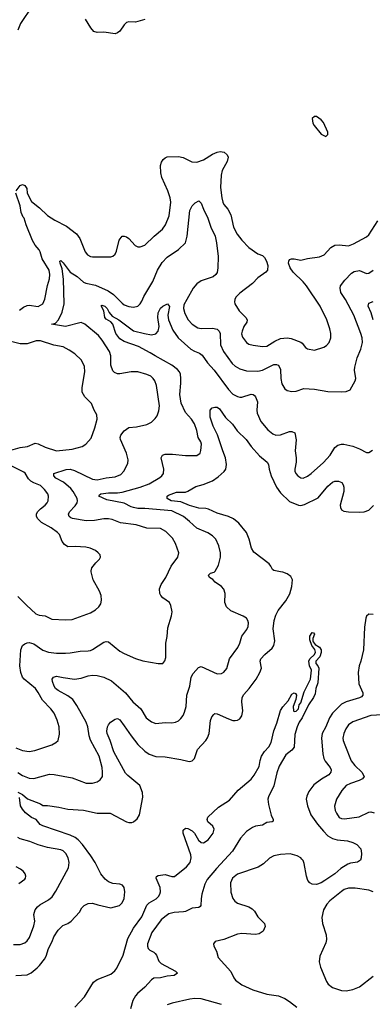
# Model space of a CAD drawing. Header units: inches. Extents: x 1173000 to 1307049, y 522583 to 678455.
# Tile 591 of 617: x 1244965 to 1248082, y 626175 to 634884. Entities that reach past the tile are written whole.
import ezdxf

# ---------------------------------------------------------------- set-up
doc = ezdxf.new("R2010")
doc.units = ezdxf.units.IN
doc.header["$MEASUREMENT"] = 0
doc.layers.add('B2642', color=7, linetype='Continuous')
doc.layers.add('B2643', color=7, linetype='Continuous')

msp = doc.modelspace()

# ---------------------------------------------------------------- linework, layer by layer
at = {"layer": 'B2642', "color": 5}
for points, elevation in [([(1244930, 628444.4), (1244990, 628420.2), (1245050, 628412.6), (1245099.1, 628420.9), (1245249.7, 628470.3), (1245285.2, 628490), (1245306, 628510), (1245315.9, 628564.1), (1245312.8, 628630), (1245297.7, 628690), (1245269.7, 628750), (1245240.5, 628790), (1245166.1, 628866.1), (1245130, 628933.6), (1245104, 628970), (1245005.4, 629050), (1244991.1, 629070), (1244975.1, 629110), (1244967.3, 629170), (1244974.3, 629310), (1244990, 629347.7), (1245010, 629363.8), (1245030, 629372.7), (1245050, 629376.4), (1245090, 629364.2), (1245170, 629308.9), (1245221, 629290), (1245290, 629282), (1245370, 629282.3), (1245410, 629283.6), (1245500.8, 629299.2), (1245570, 629301.3), (1245590, 629306.3), (1245610, 629314.6), (1245710, 629378), (1245730, 629385.3), (1245750, 629381.1), (1245850, 629300.3), (1245890, 629278), (1245990, 629235.3), (1246054.7, 629214.7), (1246190, 629190.4), (1246230, 629190.7), (1246247.8, 629212.2), (1246256.4, 629243.6), (1246256.9, 629370), (1246269.6, 629430), (1246273.8, 629506.2), (1246307.9, 629612.1), (1246311.7, 629648.3), (1246301.7, 629701.7), (1246288.3, 629728.3), (1246230, 629769.6), (1246213, 629790), (1246204, 629810), (1246202, 629850), (1246214.5, 629890), (1246256.4, 629950), (1246279.7, 630000)], 960), ([(1244948, 628052), (1244990, 628031.6), (1245034.3, 627994.3), (1245150.6, 627950), (1245170, 627934.9), (1245210, 627935.2), (1245310, 627920.6), (1245390, 627902.3), (1245530, 627893), (1245650, 627865.8), (1245766.3, 627866.3), (1245910, 627790.3), (1245930, 627783.6), (1245955.1, 627784.9), (1245970, 627790.3), (1246003.6, 627816.4), (1246023.5, 627850), (1246053.2, 628006.8), (1246051.6, 628050), (1246025.9, 628110), (1245920.1, 628200.1), (1245901.2, 628221.2), (1245797.8, 628410), (1245765.9, 628510), (1245738.2, 628570), (1245735.2, 628590), (1245740.9, 628630), (1245750, 628648.5), (1245769.3, 628670.7), (1245810, 628697), (1245830, 628702.2), (1245850, 628691.1), (1245890, 628639.6), (1245949.6, 628549.6), (1246010, 628472.2), (1246070, 628415.9), (1246110, 628386.5), (1246170, 628367.9), (1246250, 628364.2), (1246390, 628341.3), (1246450, 628324.9), (1246470, 628324.4), (1246491.1, 628328.9), (1246509.3, 628350), (1246537.6, 628430), (1246610, 628508.4), (1246626.5, 628533.5), (1246639.3, 628570), (1246652.9, 628687.1), (1246663, 628717), (1246680.1, 628739.9), (1246690, 628746.7), (1246710, 628744.9), (1246810, 628699.2), (1246850, 628686), (1246870, 628684.7), (1246890, 628688), (1246910, 628700.3), (1246930, 628728.2), (1246938, 628770), (1246929.8, 628850), (1246932.9, 628890), (1246945.2, 628914.8), (1246992.7, 628967.3), (1247054.5, 629050), (1247088.5, 629110), (1247103.5, 629150), (1247092, 629210), (1247098, 629230), (1247130.9, 629270), (1247195.4, 629324.6), (1247212.5, 629350), (1247219.4, 629390), (1247204.6, 629495.4), (1247215.5, 629570), (1247230, 629618), (1247250, 629657.6), (1247316.4, 629743.6), (1247353.8, 629806.2), (1247371.3, 629870), (1247375.7, 629930), (1247360.4, 629960.4), (1247330, 629981.6), (1247290, 629996.5), (1247271.8, 630000)], 920), ([(1244950, 629783), (1245025, 629705), (1245109.2, 629629.2), (1245138.2, 629618.2), (1245190.2, 629610.2), (1245250, 629581.7), (1245370, 629576.5), (1245430, 629579.5), (1245590, 629638), (1245636.6, 629663.4), (1245666, 629690), (1245682.5, 629717.5), (1245689.4, 629750), (1245684.5, 629790), (1245670, 629828.7), (1245614.5, 629930), (1245598.3, 630000)], 980), ([(1244950, 628225.5), (1244990, 628200.7), (1245050, 628176.9), (1245090, 628172.9), (1245228.7, 628210), (1245270, 628208.9), (1245430, 628179.6), (1245552.8, 628132.8), (1245610, 628130.3), (1245650, 628143.1), (1245678, 628162), (1245695.8, 628190), (1245698, 628230), (1245693.8, 628270), (1245666.8, 628370), (1245590.7, 628510.7), (1245579.3, 628550), (1245566.8, 628630), (1245552.7, 628670), (1245470, 628819.7), (1245435.1, 628870), (1245390, 628903.4), (1245305.7, 628950), (1245283.1, 628970), (1245269.8, 628990), (1245254.5, 629030), (1245252.4, 629050), (1245263, 629070), (1245290, 629078.4), (1245350, 629064.9), (1245450, 629052.4), (1245510, 629060.7), (1245570, 629079.7), (1245610, 629086.7), (1245650, 629085), (1245710, 629070.2), (1245775.8, 629035.8), (1245900.5, 628930), (1245966, 628850), (1246036.4, 628790), (1246083.1, 628710), (1246130, 628674), (1246170, 628660.3), (1246250, 628668.9), (1246310, 628666), (1246342, 628670), (1246370, 628683.8), (1246390, 628702), (1246410, 628730.7), (1246421.6, 628758.4), (1246435.6, 628810), (1246441.7, 628910), (1246469.8, 628990), (1246480.5, 629070), (1246498, 629102), (1246546.1, 629153.9), (1246570, 629162.4), (1246710, 629099.5), (1246750, 629102), (1246770, 629112.4), (1246795.5, 629144.5), (1246821.1, 629230), (1246894.2, 629330), (1246912.4, 629370), (1246930, 629430.7), (1246972, 629490), (1246983.9, 629516.1), (1246987.3, 629550), (1246982, 629570), (1246969.3, 629590), (1246941.2, 629610), (1246830, 629657), (1246794.5, 629690), (1246778.7, 629730), (1246781.3, 629810), (1246768.5, 629848.5), (1246749.8, 629869.8), (1246692.7, 629910), (1246672.8, 629932.8), (1246642.7, 629950), (1246634, 629970), (1246652.5, 629987.5), (1246683.3, 629996.7), (1246686.6, 630000)], 940), ([(1248090, 629624.2), (1248050, 629627.6), (1248030.4, 629610), (1248024.9, 629590), (1248014.2, 629510), (1248003.2, 629310), (1247980.2, 629210), (1247966.4, 629170), (1247956.8, 629110), (1247963.5, 629010), (1247996.6, 628930), (1247997.8, 628910), (1247985.8, 628894.2), (1247970, 628885), (1247850, 628851.9), (1247810, 628830.6), (1247730.1, 628750), (1247703.5, 628710), (1247670.2, 628630), (1247637.3, 628570), (1247632.3, 628530), (1247644.7, 628390), (1247653.5, 628350), (1247665.8, 628325.8), (1247710.2, 628270), (1247717.3, 628250), (1247715.6, 628230), (1247696.1, 628203.9), (1247632.5, 628167.5), (1247564.5, 628115.5), (1247521.6, 628058.4), (1247502.7, 628017.3), (1247498, 627990), (1247507.7, 627930), (1247538.6, 627850), (1247596.5, 627770), (1247650, 627706), (1247690, 627665.6), (1247730, 627641), (1247770, 627631), (1247861.7, 627621.7), (1247910, 627607.3), (1247946, 627590), (1247980.7, 627550), (1247984.9, 627510), (1247983, 627470), (1247976.3, 627450), (1247950, 627433.6), (1247890, 627423.5), (1247865.9, 627414.1), (1247803.2, 627376.8), (1247750.2, 627330), (1247663.1, 627270), (1247628.5, 627250), (1247590, 627236.5), (1247550, 627238), (1247528.6, 627248.6), (1247510.9, 627270), (1247499.4, 627310), (1247479.9, 627419.9), (1247470, 627447.3), (1247460, 627460), (1247450, 627471), (1247418.4, 627490), (1247354.4, 627505.6), (1247270, 627499.8), (1247210, 627487.6), (1247173.2, 627466.8), (1247121, 627419), (1247072.1, 627387.9), (1246890, 627326.9), (1246847.2, 627290), (1246828.7, 627250), (1246831.6, 627168.4), (1246848, 627110), (1246866.4, 627086.4), (1246890, 627068.9), (1246990, 627037.6), (1247019.9, 627019.9), (1247040, 627000), (1247069.2, 626950), (1247128.4, 626890), (1247136.3, 626863.7), (1247116.7, 626823.3), (1247081.5, 626798.5), (1247050, 626793.1), (1246930, 626800.9), (1246890, 626796.1), (1246770, 626748.3), (1246692, 626730), (1246678.8, 626710), (1246680.7, 626690), (1246704.6, 626644.6), (1246719.6, 626590), (1246830, 626465.3), (1246856.9, 626410), (1246873.2, 626390), (1246930, 626347.1), (1247024.8, 626304.8), (1247150, 626266.3), (1247251.3, 626250), (1247310, 626226), (1247350, 626200.5), (1247414, 626150)], 920), ([(1245453.3, 626150), (1245537.5, 626242.5), (1245617.6, 626370), (1245650, 626395.6), (1245770, 626442.4), (1245807.2, 626472.8), (1245824.9, 626495.1), (1245879.9, 626610), (1245922.4, 626757.6), (1245970.6, 626849.4), (1246046, 626950), (1246090, 627052.1), (1246110, 627071.6), (1246170.8, 627109.2), (1246192.2, 627130), (1246205.2, 627150), (1246211.2, 627170), (1246207.5, 627210), (1246171.2, 627290), (1246173.6, 627306.4), (1246190, 627315.8), (1246250, 627324.9), (1246310, 627307.3), (1246332.7, 627307.3), (1246440.8, 627390), (1246472.1, 627430), (1246480.9, 627470), (1246477.6, 627497.6), (1246410, 627689.2), (1246410, 627714.8), (1246430, 627732.7), (1246450, 627730.4), (1246490, 627710.3), (1246510, 627688.4), (1246545.8, 627625.8), (1246570, 627605.8), (1246590, 627604.9), (1246630, 627631.3), (1246675.3, 627690), (1246684.4, 627724.4), (1246671.1, 627751.1), (1246627.3, 627790), (1246623.6, 627810), (1246629.6, 627830), (1246721.8, 627918.2), (1246819.4, 627980.6), (1246896.4, 628070), (1247012, 628168), (1247039, 628201), (1247081.5, 628278.5), (1247090, 628331), (1247103.8, 628370), (1247130, 628410.3), (1247167.8, 628452.2), (1247189, 628490), (1247210, 628593.4), (1247237.6, 628662.4), (1247270, 628774.8), (1247290, 628807.3), (1247339.6, 628860.4), (1247370, 628918), (1247390, 628930.8), (1247403.6, 628923.6), (1247411.3, 628910), (1247404.7, 628870), (1247381, 628810), (1247386, 628770), (1247390, 628766), (1247410, 628768), (1247429, 628790), (1247435.9, 628824.1), (1247450, 628841), (1247479.7, 628940.3), (1247536.8, 629050), (1247545.5, 629130), (1247526.8, 629170), (1247521.8, 629210), (1247530, 629230.4), (1247569.6, 629270), (1247579.8, 629290), (1247572.9, 629312.9), (1247548, 629348), (1247530, 629398), (1247529.8, 629430.2), (1247550, 629464), (1247561, 629461), (1247570.3, 629450.3), (1247555.3, 629410), (1247555.8, 629390), (1247560.5, 629380.5), (1247578.2, 629358.2), (1247614.2, 629334.2), (1247631, 629310), (1247630, 629286), (1247617.3, 629250), (1247582, 629210), (1247583.2, 629190), (1247601.3, 629170), (1247610.5, 629150), (1247599.9, 629020.1), (1247583.6, 628970), (1247577.1, 628922.9), (1247561.7, 628890), (1247517.1, 628822.9), (1247461.7, 628710), (1247434.2, 628670), (1247416.6, 628630), (1247397, 628563), (1247390, 628449.7), (1247370, 628422.8), (1247318.4, 628381.6), (1247259.1, 628280.9), (1247237.8, 628222.2), (1247210, 628107.4), (1247164, 628010), (1247159.8, 627990), (1247163.1, 627943.1), (1247187.4, 627847.4), (1247206.3, 627810), (1247205.5, 627794.5), (1247198, 627790), (1247150, 627783.8), (1247110, 627759.9), (1247050, 627749.9), (1247022.1, 627737.9), (1246970, 627704.3), (1246915.7, 627644.3), (1246845.1, 627530), (1246703.7, 627376.3), (1246621.2, 627278.8), (1246602.4, 627237.6), (1246575.5, 627150), (1246568.3, 627108.3), (1246565.7, 627050), (1246559.7, 627040.3), (1246548.9, 627031.1), (1246490, 627026.5), (1246430, 626996.9), (1246412.8, 626992.8), (1246330, 626988.7), (1246284.6, 626975.4), (1246246.7, 626950), (1246216.9, 626923.1), (1246133.9, 626810), (1246094.8, 626710), (1246094, 626690), (1246101.8, 626670), (1246115.2, 626655.2), (1246150, 626637.2), (1246164.1, 626624.1), (1246174.3, 626610), (1246196.5, 626556.5), (1246216.1, 626536.1), (1246343.1, 626470), (1246358.9, 626450), (1246330, 626429.9), (1246270, 626425.1), (1246210, 626410.4), (1246150, 626407.1), (1246130, 626391.7), (1246072.7, 626327.3), (1246005.6, 626270), (1245987.5, 626250), (1245964.3, 626210), (1245945.3, 626134.7)], 880), ([(1248170, 628734.8), (1248070, 628729.8), (1247910, 628675.1), (1247872, 628648), (1247846.9, 628613.1), (1247830.2, 628570), (1247822.7, 628530), (1247824, 628510), (1247837.7, 628470), (1247894.9, 628330), (1247928.3, 628288.3), (1247990.6, 628230), (1248011, 628190), (1247996, 628170), (1247965.5, 628154.5), (1247890, 628129.6), (1247850, 628109.5), (1247813.7, 628066.3), (1247765.7, 627990), (1247748.9, 627928.9), (1247753.4, 627890), (1247764.8, 627864.8), (1247788.9, 627828.9), (1247810, 627818.4), (1247837, 627817), (1247966.8, 627833.2), (1248050, 627874.4), (1248070, 627877.1), (1248098, 627870)], 940), ([(1244930, 626430.3), (1245030, 626434.8), (1245066.8, 626453.2), (1245121, 626499), (1245141.5, 626518.5), (1245185.5, 626574.5), (1245199.3, 626600.7), (1245219.8, 626670), (1245253.7, 626730), (1245266.6, 626773.4), (1245304.4, 626830), (1245347.4, 626872.6), (1245390, 626890.3), (1245420.5, 626910), (1245494, 626990), (1245515.3, 627030), (1245535.3, 627050), (1245570, 627066.8), (1245610, 627070.7), (1245654.9, 627054.9), (1245770, 627028.6), (1245847.8, 627050), (1245870, 627071.8), (1245887.3, 627110), (1245893.4, 627170), (1245888.3, 627208.3), (1245874, 627230), (1245850, 627239.3), (1245790, 627243.1), (1245750, 627259.8), (1245721.2, 627281.2), (1245682.6, 627330), (1245632.1, 627430), (1245594.4, 627490), (1245520.7, 627590), (1245482.3, 627630), (1245455.7, 627650), (1245412.9, 627672.9), (1245170, 627752.7), (1245146.8, 627766.8), (1245110, 627811.1), (1245070, 627826.6), (1245016.3, 627870), (1244990, 627900.7), (1244973.3, 627930), (1244964.1, 628004.1)], 920), ([(1244910, 626705.7), (1244970, 626703.1), (1245010, 626720.3), (1245030, 626736.4), (1245052.6, 626767.4), (1245090.9, 626870), (1245098.5, 626910), (1245091.1, 626970), (1245101.3, 627010), (1245122.2, 627037.8), (1245143.6, 627056.4), (1245221.4, 627098.6), (1245253.3, 627126.7), (1245285.3, 627174.7), (1245396.2, 627383.8), (1245402.6, 627430), (1245394.8, 627470), (1245374, 627510), (1245350, 627534), (1245330, 627542.3), (1245210, 627563.1), (1245130, 627584.8), (1245054.9, 627614.9), (1244970, 627639.2), (1244949.6, 627650)], 940), ([(1244957, 627243), (1245010, 627282.8), (1245016, 627290), (1245019.3, 627310), (1245012.7, 627330), (1244999.3, 627350), (1244972.7, 627370), (1244933.2, 627390)], 960), ([(1248090, 627169.8), (1248050, 627184.2), (1247930, 627203.1), (1247870, 627202.3), (1247834, 627190), (1247810, 627174.3), (1247706, 627090), (1247679, 627061), (1247649.1, 627010.9), (1247636.7, 626943.3), (1247642.3, 626890), (1247673.4, 626790), (1247677, 626750), (1247670, 626719), (1247619.2, 626600.8), (1247612, 626550), (1247622.5, 626502.5), (1247677.5, 626377.5), (1247692.7, 626352.7), (1247730, 626323.1), (1247810, 626297.4), (1247850, 626295.6), (1247910, 626306.5), (1247970, 626330.3), (1248090, 626423.7)], 940), ([(1246750, 626173.6), (1246570, 626222.4), (1246514.7, 626225.3), (1246470, 626221.8), (1246314.1, 626185.9), (1246270, 626171.6)], 920)]:
    msp.add_lwpolyline(points, dxfattribs=dict(at, elevation=elevation))
at = {"layer": 'B2643', "color": 5}
for points, elevation in [([(1245074.5, 635005.5), (1244973.8, 634850), (1244948.8, 634791.2)], 980), ([(1246072.5, 634887.5), (1245990, 634863.9), (1245930, 634866.3), (1245910, 634859.3), (1245890, 634839.8), (1245850, 634782.8), (1245830, 634767), (1245810, 634759.4), (1245710, 634774.5), (1245650, 634771), (1245620, 634780), (1245593, 634813), (1245548.4, 634890)], 980), ([(1244933.4, 633370), (1244970, 633418), (1244990, 633426.9), (1245010, 633418.7), (1245028.6, 633390), (1245032.1, 633350), (1245070, 633275.8), (1245140.2, 633220.2), (1245210, 633152.7), (1245277.1, 633110), (1245379, 633059), (1245468.5, 632990), (1245497.4, 632950), (1245545.3, 632830), (1245564.9, 632804.9), (1245590, 632790.4), (1245610, 632786), (1245770, 632786.7), (1245790, 632793), (1245810, 632810.8), (1245821.5, 632838.5), (1245845.6, 632934.4), (1245870, 632970.8), (1245890, 632971), (1245910, 632964), (1245930, 632947.7), (1245985.8, 632885.8), (1246010, 632875.8), (1246030, 632874), (1246072, 632890), (1246152.7, 632970), (1246228.1, 633031.9), (1246253.6, 633070), (1246285.7, 633150), (1246302.2, 633270), (1246295.3, 633310), (1246275.8, 633370), (1246221.3, 633490), (1246211.3, 633530), (1246210, 633596), (1246217.2, 633622.8), (1246232.4, 633647.6), (1246250, 633662.6), (1246270, 633671.5), (1246370, 633675.6), (1246410, 633664.6), (1246487.5, 633627.5), (1246530, 633624.4), (1246590, 633643.6), (1246670, 633694.3), (1246710, 633712.7), (1246737.7, 633717.7), (1246771.5, 633711.5), (1246799.1, 633690), (1246808.5, 633668.5), (1246797.7, 633630), (1246754, 633550), (1246745.2, 633510), (1246741.2, 633401.2), (1246751.2, 633308.8), (1246761, 633270), (1246770.8, 633250.8), (1246804.2, 633210), (1246830, 633159.1), (1246854.2, 633050), (1246888.7, 632988.7), (1246930, 632935.8), (1246990, 632870.6), (1247070, 632814), (1247110, 632797.3), (1247130, 632781), (1247148.1, 632748.1), (1247157.1, 632710), (1247155.3, 632670), (1247140.5, 632650), (1247070, 632602.4), (1247023.1, 632550), (1246910, 632466.3), (1246876.4, 632430), (1246866, 632410), (1246863, 632390), (1246868, 632370), (1246906.5, 632310), (1246964.6, 632250), (1246975.9, 632230), (1246971.8, 632210), (1246945.4, 632170), (1246930.3, 632130.3), (1246927, 632107), (1246934.9, 632074.9), (1246970, 632030.4), (1246990, 632015.8), (1247030, 632004.9), (1247110, 631994), (1247150, 631996.5), (1247219.8, 632040.2), (1247270, 632063.2), (1247330, 632070.3), (1247364.5, 632064.5), (1247450, 632032.7), (1247462.6, 632022.6), (1247490, 631985.5), (1247510, 631974), (1247570, 631961), (1247653, 631987), (1247677.1, 632002.9), (1247700.9, 632030), (1247715.1, 632070), (1247714.5, 632110), (1247707.8, 632150), (1247680.4, 632230), (1247622, 632350), (1247501.5, 632530), (1247470, 632566.9), (1247383.5, 632650), (1247354.7, 632690), (1247340.5, 632730), (1247342.9, 632750), (1247350, 632762.8), (1247368, 632770), (1247389.7, 632770.3), (1247450, 632758.4), (1247508.4, 632771.6), (1247614.5, 632785.5), (1247655.5, 632804.5), (1247715.6, 632870), (1247750, 632888.9), (1247790, 632891.6), (1247870, 632884.9), (1247917, 632903), (1248030, 632964.6), (1248050, 632982), (1248130, 633104.9)], 980), ([(1244965.1, 632314.9), (1244998.2, 632341.8), (1245030, 632357.7), (1245050, 632360.2), (1245130, 632348.9), (1245169.7, 632370.3), (1245188.3, 632411.7), (1245212.3, 632532.3), (1245229, 632591), (1245232.7, 632630), (1245225.7, 632670), (1245164.9, 632770), (1245147, 632830), (1245136.3, 632850), (1245103.4, 632890), (1245079.8, 632930), (1245022, 633070), (1245004, 633130), (1244997, 633137), (1244979.3, 633179.3), (1244970, 633238), (1244930.6, 633350)], 980), ([(1246279.7, 630000), (1246303, 630050), (1246362, 630130), (1246371.6, 630170), (1246342.6, 630250), (1246317.1, 630297.1), (1246257.7, 630357.7), (1246210, 630383.5), (1246090, 630386.2), (1245995.4, 630415.4), (1245855.2, 630435.2), (1245782.8, 630462.8), (1245750, 630469.8), (1245709.8, 630469.8), (1245625.2, 630454.8), (1245553, 630453), (1245432.5, 630472.5), (1245417.6, 630477.6), (1245402.4, 630490), (1245397.4, 630510), (1245405.7, 630530), (1245455.4, 630584.6), (1245472.4, 630610), (1245476.8, 630630), (1245472.2, 630650), (1245437.2, 630710), (1245416.4, 630736.4), (1245353, 630793), (1245285.3, 630830), (1245266.6, 630850), (1245266.9, 630870), (1245375.5, 630904.5), (1245410, 630908), (1245450, 630896.8), (1245610, 630820.2), (1245650, 630814), (1245730, 630833.6), (1245810, 630841.8), (1245858, 630862), (1245886, 630890), (1245920.1, 630959.9), (1245924.2, 630990), (1245909.7, 631050), (1245855.8, 631170), (1245854.3, 631190), (1245860.5, 631210), (1245890, 631248.4), (1245930, 631276.5), (1245996.6, 631283.4), (1246090, 631303.1), (1246130, 631323.8), (1246164.1, 631355.9), (1246180.4, 631379.6), (1246196.1, 631423.9), (1246200.4, 631470), (1246175.8, 631650), (1246159.2, 631690), (1246145.1, 631710), (1246125.1, 631730), (1246090, 631747.3), (1246010, 631768.7), (1245950, 631768.5), (1245850, 631752.6), (1245830, 631753.3), (1245803.3, 631763.3), (1245790, 631779), (1245771.2, 631830), (1245770.9, 631910), (1245757.7, 631950), (1245695.3, 632050), (1245662, 632090), (1245541.4, 632190), (1245510, 632204.9), (1245370, 632171.6), (1245247.6, 632190), (1245280.9, 632199.1), (1245309.8, 632230.2), (1245342, 632298), (1245359.1, 632370), (1245352.1, 632590), (1245341.9, 632681.9), (1245321.8, 632730), (1245319.3, 632750), (1245330, 632754), (1245350, 632734.6), (1245410, 632651.4), (1245472.6, 632612.6), (1245530, 632561.7), (1245550, 632552.6), (1245636.3, 632536.3), (1245747.3, 632487.3), (1245793.5, 632453.5), (1245870, 632377.4), (1245890, 632363.6), (1245930, 632349), (1245970, 632342), (1246009.7, 632350.3), (1246030, 632370.5), (1246045.6, 632394.4), (1246063.5, 632436.5), (1246141.4, 632570), (1246182, 632670), (1246224.4, 632735.6), (1246270, 632785.4), (1246370, 632852.8), (1246429.8, 632910), (1246446, 632970), (1246470, 633196), (1246490, 633238.8), (1246516.3, 633263.7), (1246550, 633283), (1246570, 633262), (1246589.2, 633210), (1246629.1, 633130), (1246656, 633050), (1246693.6, 632970), (1246705.5, 632910), (1246718.3, 632790), (1246716.4, 632690), (1246710.3, 632649.7), (1246698.4, 632630), (1246675.5, 632610), (1246570, 632573.5), (1246530.8, 632549.2), (1246499.6, 632510), (1246441.5, 632410), (1246416.9, 632363.1), (1246412.3, 632330), (1246425.1, 632285.1), (1246453.1, 632230), (1246490.4, 632190), (1246539.5, 632159.5), (1246570, 632153.6), (1246670, 632156.9), (1246710, 632147), (1246728.3, 632128.3), (1246737.7, 632110), (1246740.7, 632010), (1246768, 631950), (1246844.6, 631844.6), (1246870, 631820.9), (1246910, 631796.5), (1246970, 631779), (1247070, 631776.3), (1247110, 631785.5), (1247210, 631833.8), (1247234.1, 631834.1), (1247248.9, 631828.9), (1247258.2, 631818.2), (1247270.2, 631790.2), (1247272.2, 631710), (1247282.9, 631662.9), (1247310, 631620.7), (1247330, 631605.5), (1247370, 631597.1), (1247410, 631599.3), (1247477.6, 631622.4), (1247570, 631615), (1247690, 631594.5), (1247808.1, 631591.9), (1247850, 631596.3), (1247885.6, 631610), (1247931.6, 631690), (1247935.6, 631710), (1247924.4, 631784.4), (1247927.1, 631810), (1247946.7, 631893.3), (1247980.4, 631970), (1247994.5, 632030), (1247992.1, 632070), (1247981.5, 632110), (1247918.2, 632270), (1247845.1, 632410), (1247802.9, 632470), (1247797.3, 632510), (1247801.6, 632530), (1247838.2, 632581.8), (1247897.5, 632642.5), (1247921.5, 632658.5), (1247970, 632665.1), (1248030, 632640.2), (1248050, 632642.7), (1248090, 632668.9)], 960), ([(1246686.6, 630000), (1246693.4, 630006.6), (1246721.3, 630058.7), (1246739.7, 630130), (1246740.5, 630170), (1246726, 630230), (1246697.6, 630290), (1246670, 630318.7), (1246626.7, 630346.7), (1246530, 630385.7), (1246467.2, 630447.2), (1246414, 630490), (1246310, 630539.3), (1246070, 630562), (1246010, 630562.1), (1245970, 630568.9), (1245950, 630575.2), (1245890, 630607.7), (1245736.8, 630636.8), (1245664.5, 630670), (1245670, 630681), (1245682, 630690), (1245750, 630700.5), (1245830, 630700.1), (1245870, 630705.3), (1246029.9, 630750.1), (1246110, 630778.3), (1246203.8, 630836.2), (1246221.1, 630850), (1246235.6, 630870), (1246240.3, 630910), (1246216.9, 631010), (1246227.3, 631032.7), (1246250, 631040.3), (1246317.3, 631042.7), (1246429.6, 631030.4), (1246530, 631030.7), (1246559.3, 631050), (1246567.2, 631072.8), (1246571, 631129), (1246566.3, 631150), (1246542, 631190), (1246531.9, 631250), (1246509.7, 631310), (1246484, 631350), (1246430.6, 631410.6), (1246393.2, 631493.2), (1246380.4, 631570), (1246390.7, 631669.3), (1246390.8, 631710.8), (1246385.7, 631750), (1246376.4, 631770), (1246361.1, 631790), (1246311.1, 631830), (1246161.3, 631910), (1246118, 631938), (1246014.1, 631994.1), (1245890, 632037.4), (1245850, 632062.5), (1245814.5, 632110), (1245790, 632191.5), (1245772.2, 632212.2), (1245730, 632234.3), (1245719.3, 632250), (1245709.8, 632310), (1245685.1, 632354.9), (1245690, 632359.1), (1245716.5, 632350), (1245737.4, 632330), (1245755.5, 632295.5), (1245783.5, 632263.5), (1245841.8, 632230), (1245970, 632132.4), (1246067.8, 632107.8), (1246130, 632097.4), (1246170, 632106.4), (1246190.4, 632129.6), (1246198.8, 632170), (1246187.7, 632250), (1246190, 632290.6), (1246210, 632333.1), (1246230, 632351.7), (1246272.4, 632372.4), (1246287.9, 632347.9), (1246274.8, 632270), (1246279.2, 632230), (1246318.5, 632138.5), (1246366.2, 632070), (1246476.9, 631970), (1246510, 631951.1), (1246555.1, 631935.1), (1246577.8, 631917.8), (1246624.5, 631850), (1246683, 631783), (1246810, 631613.1), (1246850, 631573.1), (1246890, 631550.3), (1246910, 631544.9), (1246930, 631545.5), (1247010, 631571.7), (1247030, 631570.3), (1247040.6, 631560.6), (1247050.3, 631550), (1247065.7, 631505.7), (1247060.1, 631430), (1247064.9, 631404.9), (1247097.4, 631330), (1247157, 631257), (1247202, 631222), (1247230, 631208.4), (1247270, 631211.8), (1247350, 631241.1), (1247370, 631242.4), (1247397.3, 631230), (1247407.9, 631167.9), (1247400.2, 631070), (1247408.9, 631010), (1247407.6, 630970), (1247396.4, 630910), (1247398, 630890), (1247404.9, 630870), (1247424, 630850), (1247450, 630833), (1247470, 630830.4), (1247510, 630847.2), (1247540.7, 630870), (1247650, 630967.7), (1247707.9, 631032.1), (1247750, 631099), (1247778.3, 631121.7), (1247809, 631130), (1247830, 631130.1), (1247908.3, 631111.7), (1247968.4, 631090), (1248030, 631057.1), (1248050, 631057.1), (1248083.3, 631076.7)], 940), ([(1248088.5, 632230), (1248072.5, 632292.5), (1248046.6, 632350), (1248050, 632376), (1248089.6, 632390.4)], 940), ([(1244867.6, 631070), (1244970, 631099.1), (1245035.3, 631110), (1245102.7, 631137.3), (1245130, 631134), (1245190, 631102), (1245290, 631070.3), (1245430, 631086.5), (1245517.2, 631110), (1245550, 631130.6), (1245595.9, 631184.1), (1245630, 631274.8), (1245651, 631350), (1245648.3, 631390), (1245624.7, 631430), (1245600.5, 631490), (1245539.6, 631550), (1245518.3, 631590), (1245517.6, 631630), (1245542.3, 631770), (1245538.2, 631818.2), (1245511.8, 631871.8), (1245451.8, 631930), (1245402.6, 631962.6), (1245349.8, 631989.8), (1245266.3, 632006.3), (1245150, 632042.7), (1245110, 632042.7), (1245030, 632018), (1244970, 632017.7), (1244830, 632051.6)], 980), ([(1247271.8, 630000), (1247211.6, 630011.6), (1247200.1, 630020.1), (1247185.2, 630050), (1247169.2, 630070), (1247035.2, 630175.2), (1247015.1, 630210), (1246994.7, 630290), (1246971.2, 630350), (1246901.3, 630430), (1246855.1, 630470), (1246809.8, 630489.8), (1246710, 630518.4), (1246634.7, 630554.7), (1246610, 630561.1), (1246550, 630564.7), (1246466.4, 630586.4), (1246390, 630618.6), (1246302.9, 630630), (1246269.5, 630650), (1246269.4, 630670), (1246281.4, 630678.6), (1246350, 630704.9), (1246430, 630706.3), (1246450, 630713.1), (1246523.2, 630756.8), (1246586.2, 630773.8), (1246670, 630806.5), (1246719.7, 630840.3), (1246771.2, 630888.8), (1246786, 630910), (1246791.8, 630950), (1246784.3, 631010), (1246760.2, 631070), (1246713.9, 631213.9), (1246676, 631290), (1246649.8, 631370), (1246649.3, 631430.7), (1246666, 631450), (1246690, 631458), (1246710, 631457.3), (1246730, 631443), (1246785.6, 631365.6), (1246847.6, 631307.6), (1246887.1, 631247.1), (1246967.3, 631170), (1247010, 631110.2), (1247086.1, 631026.1), (1247154, 630970), (1247163.1, 630950), (1247169.2, 630910), (1247186.5, 630850), (1247233.8, 630750), (1247270, 630699), (1247350, 630623.5), (1247430, 630589.4), (1247450, 630587.5), (1247483.7, 630596.3), (1247604.5, 630655.5), (1247690, 630758), (1247730, 630794.9), (1247750, 630802), (1247781.7, 630801.7), (1247811.4, 630791.4), (1247824.4, 630770), (1247828.9, 630748.9), (1247828.9, 630710), (1247796.9, 630590), (1247799.5, 630570), (1247810.3, 630550.3), (1247830, 630538.7), (1247870, 630531.5), (1247970, 630528), (1248010, 630531.8), (1248050, 630547), (1248093.1, 630586.9)], 920), ([(1245598.3, 630000), (1245596, 630010), (1245603.2, 630036.8), (1245638.6, 630081.4), (1245670, 630112), (1245679, 630130), (1245675.3, 630150), (1245659, 630170), (1245634, 630190), (1245588, 630210), (1245550, 630217.6), (1245454.6, 630225.4), (1245390, 630223), (1245361.1, 630241.1), (1245341.3, 630270), (1245316.9, 630330), (1245300.7, 630350), (1245242.9, 630390), (1245158.4, 630438.4), (1245124.4, 630470), (1245113.5, 630490), (1245113.3, 630510), (1245123.5, 630530), (1245150, 630558.3), (1245189.6, 630590), (1245207.6, 630610), (1245218, 630630), (1245221.3, 630670), (1245212.8, 630690), (1245184.8, 630730), (1245150, 630765.1), (1245090, 630788.1), (1245064, 630804), (1245043.9, 630823.9), (1245013.1, 630873.1), (1245001.7, 630881.7), (1244890, 630938.7)], 980)]:
    msp.add_lwpolyline(points, dxfattribs=dict(at, elevation=elevation))
at = {"layer": 'B2643', "color": 5, "elevation": 1020}
msp.add_lwpolyline([(1247590, 634028.7), (1247570, 634028.7), (1247551.3, 634010), (1247556, 633970), (1247566.8, 633950), (1247630, 633872), (1247670, 633852), (1247688, 633870), (1247688, 633890), (1247650, 633975.3), (1247630, 633999)], close=True, dxfattribs=at)

doc.saveas('drawing.dxf')
